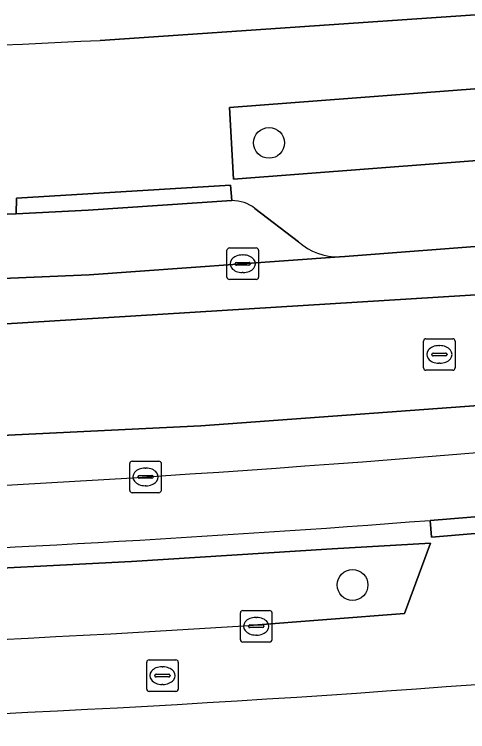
# Model space of a CAD drawing. Extents: x 163426 to 164192, y 380329 to 381641.
# Drawn here: x 163742.78 to 163757.16, y 380906.18 to 380928.94 of the extents above; entities that cross this region are included whole.
import ezdxf

# ---------------------------------------------------------------- set-up
doc = ezdxf.new("R2010")
doc.units = 0
for name, color, linetype in [('IMGEO_Boom', 7, 'Continuous'), ('IMGEO_Brandkraan', 7, 'Continuous'), ('IMGEO_Erf', 7, 'Continuous'), ('IMGEO_Fietspad_gesloten', 7, 'Continuous'), ('IMGEO_Groenvoorziening', 7, 'Continuous'), ('IMGEO_Kolk', 7, 'Continuous'), ('IMGEO_Parkeervlak_open', 7, 'Continuous'), ('IMGEO_Rijbaan_lokaal_gesloten', 7, 'Continuous'), ('IMGEO_Rioolput', 7, 'Continuous'), ('IMGEO_Voetpad_open', 7, 'Continuous')]:
    doc.layers.add(name, color=color, linetype=linetype)

msp = doc.modelspace()

# ---------------------------------------------------------------- linework, layer by layer
at = {"layer": 'IMGEO_Boom'}
for centre in [(163750.86, 380924.862), (163753.51, 380910.833)]:
    msp.add_circle(centre, 0.489, dxfattribs=at)
at = {"layer": 'IMGEO_Brandkraan'}
for p, q in [((163747.055, 380908.457), (163747.907, 380908.457)), ((163746.98, 380907.531), (163746.98, 380908.383)), ((163747.468, 380908.237), (163747.493, 380908.237)), ((163747.981, 380908.383), (163747.981, 380907.531)), ((163747.239, 380907.951), (163747.239, 380907.963)), ((163747.282, 380908), (163747.68, 380908)), ((163747.723, 380907.963), (163747.723, 380907.951)), ((163747.677, 380907.914), (163747.279, 380907.914)), ((163747.491, 380907.677), (163747.466, 380907.677)), ((163747.907, 380907.457), (163747.055, 380907.457))]:
    msp.add_line(p, q, dxfattribs=at)
for points in [[(163747.055, 380908.457), (163747.907, 380908.457)], [(163746.98, 380907.531), (163746.98, 380908.383)], [(163747.981, 380908.383), (163747.981, 380907.531)], [(163747.907, 380907.457), (163747.055, 380907.457)]]:
    msp.add_lwpolyline(points, dxfattribs=at)
for centre, radius, start, end in [((163747.057, 380908.381), 0.0765, 91.552, 178.448), ((163747.057, 380908.381), 0.0765, 91.552, 178.448), ((163747.905, 380908.381), 0.0765, 1.552, 88.448), ((163747.905, 380908.381), 0.0765, 1.552, 88.448), ((163747.279, 380907.96), 0.0403, 85.8775, 175.7526), ((163747.684, 380907.962), 0.0386, 1.7309, 96.639), ((163747.276, 380907.95), 0.0366, 178.938, 274.7102), ((163747.68, 380907.957), 0.043, 264.8664, 352.4533), ((163747.057, 380907.533), 0.0765, 181.552, 268.448), ((163747.057, 380907.533), 0.0765, 181.552, 268.448), ((163747.905, 380907.533), 0.0765, 271.552, 358.448), ((163747.905, 380907.533), 0.0765, 271.552, 358.448)]:
    msp.add_arc(centre, radius, start, end, dxfattribs=at)
for centre, major_axis, ratio, start_param, end_param in [((163747.467, 380907.957), (-0.387, 0.002), 0.722429, 4.712389, 7.853982), ((163747.492, 380907.957), (-0.39, 0.002), 0.717154, 1.570796, 4.712389)]:
    msp.add_ellipse(centre, major_axis=major_axis, ratio=ratio, start_param=start_param, end_param=end_param, dxfattribs=at)
at = {"layer": 'IMGEO_Erf'}
msp.add_lwpolyline([(163745.503, 380928.115), (163757.556, 380928.941)], dxfattribs=at)
for centre, radius, start, end in [((163713.545, 381571.458), 644.136, 271.088632, 272.843824), ((163716.512, 381450.296), 544.159, 270.7112, 277.113)]:
    msp.add_arc(centre, radius, start, end, dxfattribs=at)
at = {"layer": 'IMGEO_Fietspad_gesloten'}
msp.add_lwpolyline([(163859.174, 380925.622), (163863.403, 380925.015), (163868.546, 380923.98), (163868.839, 380925.415), (163864.416, 380926.273), (163861.674, 380926.755), (163860.332, 380926.988), (163857.627, 380927.192), (163854.666, 380927.243), (163850.072, 380927.013), (163838.639, 380925.686), (163814.648, 380922.928), (163796.579, 380920.681), (163765.443, 380917.107), (163748.701, 380915.881), (163736.043, 380915.269), (163715.728, 380914.962), (163682.084, 380914.454)], dxfattribs=at)
msp.add_arc((163708.45, 381513.774), 600.744, 270.49653, 276.074916, dxfattribs=at)
at = {"layer": 'IMGEO_Groenvoorziening'}
msp.add_lwpolyline([(163749.735, 380923.716), (163760.645, 380924.549), (163760.444, 380926.807), (163749.602, 380925.984)], close=True, dxfattribs=at)
msp.add_lwpolyline([(163750.228, 380909.548), (163755.162, 380909.924), (163755.984, 380912.162), (163752.866, 380911.981), (163746.499, 380911.581), (163739.877, 380911.235), (163682.195, 380910.411), (163682.232, 380908.211), (163722.166, 380908.53)], dxfattribs=at)
msp.add_arc((163717.505, 381424.3), 515.791, 270.51777, 273.63742, dxfattribs=at)
at = {"layer": 'IMGEO_Kolk'}
for p, q in [((163749.527, 380920.601), (163749.527, 380921.453)), ((163749.602, 380921.527), (163750.454, 380921.527)), ((163750.528, 380921.453), (163750.528, 380920.601)), ((163750.015, 380921.307), (163750.04, 380921.307)), ((163749.786, 380921.021), (163749.786, 380921.033)), ((163750.224, 380920.984), (163749.826, 380920.984)), ((163749.829, 380921.07), (163750.227, 380921.07)), ((163750.27, 380921.033), (163750.27, 380921.021)), ((163750.038, 380920.747), (163750.013, 380920.747)), ((163750.454, 380920.527), (163749.602, 380920.527)), ((163746.444, 380913.836), (163746.444, 380914.688)), ((163746.519, 380914.762), (163747.371, 380914.762)), ((163747.445, 380914.688), (163747.445, 380913.836)), ((163746.932, 380914.542), (163746.957, 380914.542)), ((163746.703, 380914.256), (163746.703, 380914.268)), ((163747.141, 380914.219), (163746.743, 380914.219)), ((163746.746, 380914.305), (163747.144, 380914.305)), ((163747.187, 380914.268), (163747.187, 380914.256)), ((163746.955, 380913.982), (163746.93, 380913.982)), ((163747.371, 380913.762), (163746.519, 380913.762)), ((163750.029, 380910.023), (163750.881, 380910.023)), ((163749.954, 380909.097), (163749.954, 380909.949)), ((163750.442, 380909.803), (163750.467, 380909.803)), ((163750.955, 380909.949), (163750.955, 380909.097)), ((163750.256, 380909.566), (163750.654, 380909.566)), ((163750.213, 380909.517), (163750.213, 380909.529)), ((163750.651, 380909.48), (163750.253, 380909.48)), ((163750.697, 380909.529), (163750.697, 380909.517)), ((163750.465, 380909.243), (163750.44, 380909.243)), ((163750.881, 380909.023), (163750.029, 380909.023))]:
    msp.add_line(p, q, dxfattribs=at)
for points in [[(163749.527, 380920.601), (163749.527, 380921.453)], [(163749.602, 380921.527), (163750.454, 380921.527)], [(163750.528, 380921.453), (163750.528, 380920.601)], [(163750.454, 380920.527), (163749.602, 380920.527)], [(163746.444, 380913.836), (163746.444, 380914.688)], [(163746.519, 380914.762), (163747.371, 380914.762)], [(163747.445, 380914.688), (163747.445, 380913.836)], [(163747.371, 380913.762), (163746.519, 380913.762)], [(163750.029, 380910.023), (163750.881, 380910.023)], [(163749.954, 380909.097), (163749.954, 380909.949)], [(163750.955, 380909.949), (163750.955, 380909.097)], [(163750.881, 380909.023), (163750.029, 380909.023)]]:
    msp.add_lwpolyline(points, dxfattribs=at)
for centre, radius, start, end in [((163749.604, 380921.451), 0.0765, 91.552, 178.448), ((163749.604, 380921.451), 0.0765, 91.552, 178.448), ((163750.452, 380921.451), 0.0765, 1.552, 88.448), ((163750.452, 380921.451), 0.0765, 1.552, 88.448), ((163749.826, 380921.03), 0.0403, 85.8775, 175.7526), ((163749.823, 380921.02), 0.0366, 178.938, 274.7102), ((163750.227, 380921.027), 0.043, 264.8664, 352.4533), ((163750.231, 380921.032), 0.0386, 1.7309, 96.639), ((163749.604, 380920.603), 0.0765, 181.552, 268.448), ((163749.604, 380920.603), 0.0765, 181.552, 268.448), ((163750.452, 380920.603), 0.0765, 271.552, 358.448), ((163750.452, 380920.603), 0.0765, 271.552, 358.448), ((163746.521, 380914.686), 0.0765, 91.552, 178.448), ((163746.521, 380914.686), 0.0765, 91.552, 178.448), ((163747.369, 380914.686), 0.0765, 1.552, 88.448), ((163747.369, 380914.686), 0.0765, 1.552, 88.448), ((163746.743, 380914.265), 0.0403, 85.8775, 175.7526), ((163746.74, 380914.255), 0.0366, 178.938, 274.7102), ((163747.144, 380914.262), 0.043, 264.8664, 352.4533), ((163747.148, 380914.267), 0.0386, 1.7309, 96.639), ((163746.521, 380913.838), 0.0765, 181.552, 268.448), ((163746.521, 380913.838), 0.0765, 181.552, 268.448), ((163747.369, 380913.838), 0.0765, 271.552, 358.448), ((163747.369, 380913.838), 0.0765, 271.552, 358.448), ((163750.031, 380909.947), 0.0765, 91.552, 178.448), ((163750.031, 380909.947), 0.0765, 91.552, 178.448), ((163750.879, 380909.947), 0.0765, 1.552, 88.448), ((163750.879, 380909.947), 0.0765, 1.552, 88.448), ((163750.253, 380909.526), 0.0403, 85.8775, 175.7526), ((163750.658, 380909.528), 0.0386, 1.7309, 96.639), ((163750.25, 380909.516), 0.0366, 178.938, 274.7102), ((163750.654, 380909.523), 0.043, 264.8664, 352.4533), ((163750.031, 380909.099), 0.0765, 181.552, 268.448), ((163750.031, 380909.099), 0.0765, 181.552, 268.448), ((163750.879, 380909.099), 0.0765, 271.552, 358.448), ((163750.879, 380909.099), 0.0765, 271.552, 358.448)]:
    msp.add_arc(centre, radius, start, end, dxfattribs=at)
for centre, major_axis, ratio, start_param, end_param in [((163750.014, 380921.027), (-0.387, 0.002), 0.722429, 4.712389, 7.853982), ((163750.039, 380921.027), (-0.39, 0.002), 0.717154, 1.570796, 4.712389), ((163746.931, 380914.262), (-0.387, 0.002), 0.722429, 4.712389, 7.853982), ((163746.956, 380914.262), (-0.39, 0.002), 0.717154, 1.570796, 4.712389), ((163750.441, 380909.523), (-0.387, 0.002), 0.722429, 4.712389, 7.853982), ((163750.466, 380909.523), (-0.39, 0.002), 0.717154, 1.570796, 4.712389)]:
    msp.add_ellipse(centre, major_axis=major_axis, ratio=ratio, start_param=start_param, end_param=end_param, dxfattribs=at)
at = {"layer": 'IMGEO_Parkeervlak_open'}
for points in [[(163749.68, 380923.031), (163745.127, 380922.728), (163742.839, 380922.615), (163735.065, 380922.322), (163732.228, 380922.285), (163725.388, 380922.196), (163714.799, 380922.059), (163707.981, 380921.97), (163697.239, 380921.831), (163692.717, 380921.772), (163685.413, 380921.677)], [(163751.8, 380921.726), (163750.412, 380922.782)], [(163682.402, 380919.644), (163725.418, 380919.865), (163735.429, 380920.259), (163745.157, 380920.677), (163753.097, 380921.245)], [(163755.968, 380912.883), (163761.258, 380913.317), (163772.233, 380914.391), (163780.186, 380915.332), (163785.456, 380915.974), (163794.446, 380917.001)]]:
    msp.add_lwpolyline(points, dxfattribs=at)
for centre, radius, start, end in [((163749.692, 380921.865), 1.166, 51.8564, 90.5707), ((163753.047, 380923.098), 1.854, 227.7494, 271.5554), ((163708.45, 381513.774), 600.744, 270.49653, 276.074916), ((163716.103, 381431.457), 520.104, 269.74804, 274.39591)]:
    msp.add_arc(centre, radius, start, end, dxfattribs=at)
at = {"layer": 'IMGEO_Rijbaan_lokaal_gesloten'}
for points in [[(163814.168, 380928.058), (163797.614, 380926.005), (163797.781, 380924.606), (163795.266, 380924.289), (163760.51, 380920.229), (163736.348, 380918.742), (163693.971, 380918.37)], [(163758.22, 380921.639), (163753.264, 380921.257), (163753.097, 380921.245), (163745.157, 380920.677), (163735.429, 380920.259), (163725.418, 380919.865), (163682.402, 380919.644), (163682.086, 380919.642), (163681.941, 380919.64), (163676.202, 380919.555), (163673.798, 380919.523), (163627.061, 380919.049), (163624.25, 380918.944), (163624.336, 380917.378), (163681.951, 380918.122), (163681.983, 380918.123), (163693.971, 380918.37), (163736.348, 380918.742), (163760.51, 380920.229), (163795.266, 380924.289), (163797.781, 380924.606), (163797.614, 380926.005), (163795.76, 380925.801), (163775.102, 380923.325)], [(163682.084, 380914.454), (163715.728, 380914.962), (163736.043, 380915.269), (163748.701, 380915.881), (163765.443, 380917.107), (163796.579, 380920.681), (163814.648, 380922.928)]]:
    msp.add_lwpolyline(points, dxfattribs=at)
at = {"layer": 'IMGEO_Rioolput'}
for p, q in [((163755.763, 380917.723), (163755.763, 380918.575)), ((163755.838, 380918.649), (163756.69, 380918.649)), ((163756.251, 380918.429), (163756.276, 380918.429)), ((163756.764, 380918.575), (163756.764, 380917.723)), ((163756.022, 380918.143), (163756.022, 380918.155)), ((163756.46, 380918.106), (163756.062, 380918.106)), ((163756.065, 380918.192), (163756.463, 380918.192)), ((163756.506, 380918.155), (163756.506, 380918.143)), ((163756.274, 380917.869), (163756.249, 380917.869)), ((163756.69, 380917.649), (163755.838, 380917.649))]:
    msp.add_line(p, q, dxfattribs=at)
for points in [[(163755.763, 380917.723), (163755.763, 380918.575)], [(163755.838, 380918.649), (163756.69, 380918.649)], [(163756.764, 380918.575), (163756.764, 380917.723)], [(163756.69, 380917.649), (163755.838, 380917.649)]]:
    msp.add_lwpolyline(points, dxfattribs=at)
for centre, radius, start, end in [((163755.84, 380918.573), 0.0765, 91.552, 178.448), ((163755.84, 380918.573), 0.0765, 91.552, 178.448), ((163756.688, 380918.573), 0.0765, 1.552, 88.448), ((163756.688, 380918.573), 0.0765, 1.552, 88.448), ((163756.062, 380918.152), 0.0403, 85.8775, 175.7526), ((163756.059, 380918.142), 0.0366, 178.938, 274.7102), ((163756.463, 380918.149), 0.043, 264.8664, 352.4533), ((163756.467, 380918.154), 0.0386, 1.7309, 96.639), ((163755.84, 380917.725), 0.0765, 181.552, 268.448), ((163755.84, 380917.725), 0.0765, 181.552, 268.448), ((163756.688, 380917.725), 0.0765, 271.552, 358.448), ((163756.688, 380917.725), 0.0765, 271.552, 358.448)]:
    msp.add_arc(centre, radius, start, end, dxfattribs=at)
for centre, major_axis, ratio, start_param, end_param in [((163756.25, 380918.149), (-0.387, 0.002), 0.722429, 4.712389, 7.853982), ((163756.275, 380918.149), (-0.39, 0.002), 0.717154, 1.570796, 4.712389)]:
    msp.add_ellipse(centre, major_axis=major_axis, ratio=ratio, start_param=start_param, end_param=end_param, dxfattribs=at)
at = {"layer": 'IMGEO_Voetpad_open'}
for points in [[(163757.556, 380928.941), (163745.503, 380928.115)], [(163685.413, 380921.677), (163692.717, 380921.772), (163692.711, 380922.271), (163697.233, 380922.33), (163697.239, 380921.831), (163707.981, 380921.97), (163714.799, 380922.059), (163725.388, 380922.196), (163732.228, 380922.285), (163735.065, 380922.322), (163742.839, 380922.615), (163742.854, 380923.109), (163749.635, 380923.517), (163749.68, 380923.031)], [(163750.412, 380922.782), (163751.8, 380921.726)], [(163753.097, 380921.245), (163753.264, 380921.257), (163758.22, 380921.639)], [(163794.446, 380917.001), (163785.456, 380915.974), (163785.516, 380915.478), (163780.246, 380914.836), (163780.186, 380915.332), (163772.233, 380914.391), (163761.258, 380913.317), (163761.303, 380912.799), (163756.013, 380912.349), (163755.968, 380912.883)], [(163682.195, 380910.411), (163739.877, 380911.235), (163746.499, 380911.581), (163752.866, 380911.981), (163755.984, 380912.162), (163755.162, 380909.924), (163750.228, 380909.548)]]:
    msp.add_lwpolyline(points, dxfattribs=at)
for points in [[(163749.602, 380925.984), (163760.444, 380926.807), (163760.645, 380924.549), (163749.735, 380923.716)], [(163742.839, 380922.615), (163745.127, 380922.728), (163749.68, 380923.031), (163749.635, 380923.517), (163742.854, 380923.109)], [(163761.258, 380913.317), (163755.968, 380912.883), (163756.013, 380912.349), (163761.303, 380912.799)]]:
    msp.add_lwpolyline(points, close=True, dxfattribs=at)
for centre, radius, start, end in [((163713.545, 381571.458), 644.136, 271.088632, 272.843824), ((163749.692, 380921.865), 1.166, 51.8564, 90.5707), ((163753.047, 380923.098), 1.854, 227.7494, 271.5554), ((163716.103, 381431.457), 520.104, 269.74804, 274.39591), ((163716.512, 381450.296), 544.159, 270.7112, 277.113), ((163717.505, 381424.3), 515.791, 270.51777, 273.63742)]:
    msp.add_arc(centre, radius, start, end, dxfattribs=at)

doc.saveas('drawing.dxf')
